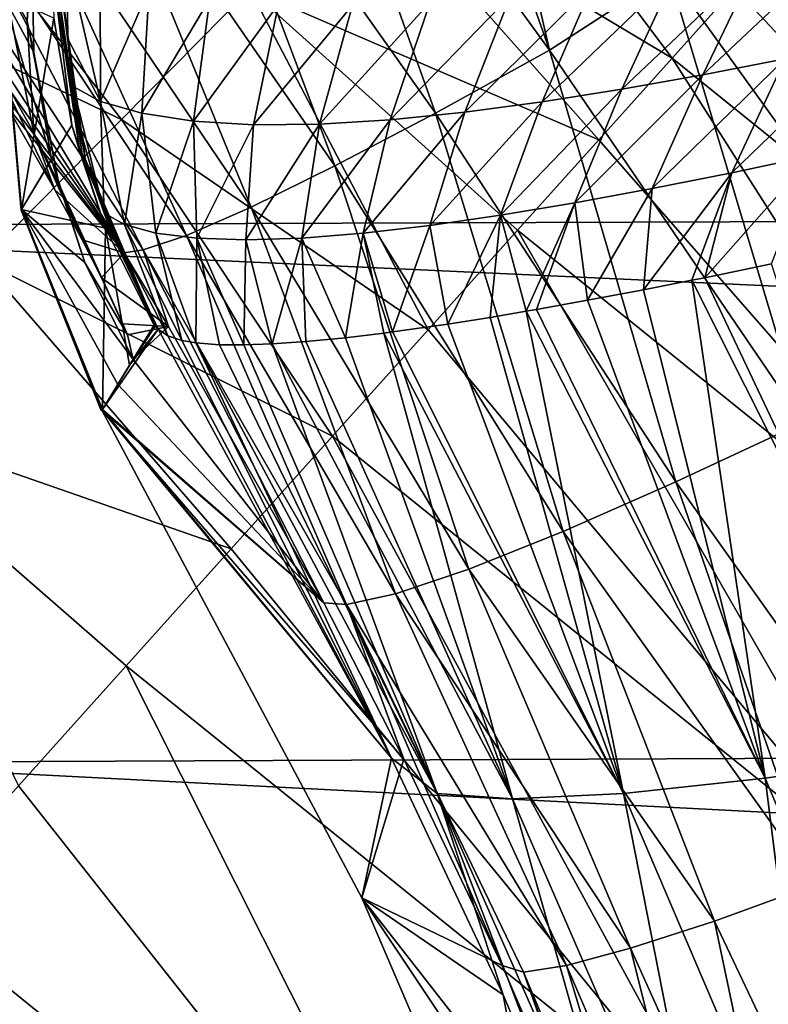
# Model space of a CAD drawing. Header units: metres. Extents: x -104 to 104, y -111 to 38.
# Tile 481 of 656: x -16.99 to -14.42, y -19.68 to -16.31. Entities that reach past the tile are written whole.
import ezdxf

# ---------------------------------------------------------------- set-up
doc = ezdxf.new("R2010")
doc.units = ezdxf.units.M
doc.layers.add('solid_509367_AD153', color=7, linetype='CONTINUOUS')

msp = doc.modelspace()

# ---------------------------------------------------------------- linework, layer by layer
at = {"layer": 'solid_509367_AD153'}
for points in [[(-15.171878, -16.412632, 15.857625), (-16.092848, -15.142147, 15.899475), (-15.709162, -14.883245, 16.111502)], [(-15.171878, -16.412632, 15.857625), (-15.709162, -14.883245, 16.111502), (-15.444035, -15.234035, 16.101429)], [(-15.562452, -16.628349, 15.571589), (-16.446077, -15.37773, 15.609028), (-16.092848, -15.142147, 15.899475)], [(-15.171878, -16.412632, 15.857625), (-15.562452, -16.628349, 15.571589), (-16.092848, -15.142147, 15.899475)], [(-14.368125, -15.168245, 48.599636), (-14.441691, -15.245903, 48.200001), (-12.708662, -16.717953, 48.200001)], [(20.274202, -15.193457, -18.129566), (18.959627, -16.886137, -17.891676), (-20.180428, -15.302619, -18.114225)], [(-15.171878, -16.412632, 15.857625), (-15.444035, -15.234035, 16.101429), (-14.763575, -16.147278, 16.06204)], [(-14.025301, -15.629809, 24), (-12.708662, -16.717953, 48.200001), (-14.441691, -15.245903, 48.200001)], [(18.959627, -16.886137, -17.891676), (-18.869469, -17.015713, -17.873465), (-20.180428, -15.302619, -18.114225)], [(-15.906741, -16.809713, 15.211766), (-16.75481, -15.57942, 15.250372), (-16.446077, -15.37773, 15.609028)], [(-15.562452, -16.628349, 15.571589), (-15.906741, -16.809713, 15.211766), (-16.446077, -15.37773, 15.609028)], [(-15.810946, -15.805249, 20.560997), (-14.752442, -16.440136, 20.885183), (-15.482677, -15.464435, 21.147379)], [(-15.482677, -15.464435, 21.147379), (-14.752442, -16.440136, 20.885183), (-14.53714, -16.200203, 21.339848)], [(-16.637594, -16.650007, 19.632999), (-17.461323, -15.590798, 19.683279), (-17.945875, -16.027502, 19.350716)], [(-16.637594, -16.650007, 19.632999), (-16.198854, -16.203455, 20.052353), (-17.461323, -15.590798, 19.683279)], [(-16.193998, -16.951061, 14.789387), (-17.009972, -15.741285, 14.834054), (-16.75481, -15.57942, 15.250372)], [(-15.906741, -16.809713, 15.211766), (-16.193998, -16.951061, 14.789387), (-16.75481, -15.57942, 15.250372)], [(-16.415257, -17.047981, 14.317634), (-17.204058, -15.858567, 14.372314), (-17.009972, -15.741285, 14.834054)], [(-17.043653, -16.159418, 8.696408), (-16.961088, -16.313868, 7.891455), (-16.937666, -15.745292, 7.80301)], [(-16.193998, -16.951061, 14.789387), (-16.415257, -17.047981, 14.317634), (-17.009972, -15.741285, 14.834054)], [(-16.937666, -15.745292, 7.80301), (-16.961088, -16.313868, 7.891455), (-16.944397, -16.050001, 7.060777)], [(-16.198854, -16.203455, 20.052353), (-15.003371, -16.719772, 20.464474), (-15.810946, -15.805249, 20.560997)], [(-15.810946, -15.805249, 20.560997), (-15.003371, -16.719772, 20.464474), (-14.752442, -16.440136, 20.885183)], [(-16.563614, -17.097452, 13.811231), (-17.33136, -15.927817, 13.87873), (-17.204058, -15.858567, 14.372314)], [(-16.415257, -17.047981, 14.317634), (-16.563614, -17.097452, 13.811231), (-17.204058, -15.858567, 14.372314)], [(-14.15254, -16.996887, 16.010822), (-14.763575, -16.147278, 16.06204), (-14.189143, -15.885721, 16.280624)], [(-17.33136, -15.927817, 13.87873), (-16.628792, -17.107225, 13.283777), (-17.385183, -15.951206, 13.36832)], [(-16.563614, -17.097452, 13.811231), (-16.628792, -17.107225, 13.283777), (-17.33136, -15.927817, 13.87873)], [(-17.399176, -16.011873, 11.602339), (-17.385183, -15.951206, 13.36832), (-16.628792, -17.107225, 13.283777)], [(-17.117199, -17.134768, 19.31246), (-16.637594, -16.650007, 19.632999), (-17.945875, -16.027502, 19.350716)], [(-17.097385, -16.492214, 10.820492), (-17.399176, -16.011873, 11.602339), (-16.628792, -17.107225, 13.283777)], [(-14.354702, -15.996894, 21.834625), (-14.53714, -16.200203, 21.339848), (-12.957492, -17.888992, 20.885183)], [(-17.04406, -16.223389, 0.25514), (-16.944397, -16.050001, 7.060777), (-16.938385, -16.421108, 7.070549)], [(-16.961088, -16.313868, 7.891455), (-16.938385, -16.421108, 7.070549), (-16.944397, -16.050001, 7.060777)], [(-14.646856, -16.497135, -14.577747), (-14.175364, -16.052433, -14.652009), (-14.458539, -16.104626, -14.612156)], [(-14.646856, -16.497135, -14.577747), (-14.365379, -16.442209, -14.649342), (-14.175364, -16.052433, -14.652009)], [(-16.848557, -16.162607, -12.129281), (-16.821184, -16.373913, -12.209281), (-16.825148, -16.088505, -12.283715)], [(-16.709806, -16.588642, -12.557671), (-16.711252, -16.149521, -12.707802), (-16.825148, -16.088505, -12.283715)], [(-16.709806, -16.588642, -12.557671), (-16.825148, -16.088505, -12.283715), (-16.821184, -16.373913, -12.209281)], [(-16.875017, -16.122086, -11.862684), (-16.86961, -16.302866, -11.730877), (-16.807749, -16.669363, -11.739712)], [(-16.780191, -16.76173, -11.829592), (-16.875017, -16.122086, -11.862684), (-16.807749, -16.669363, -11.739712)], [(-16.864487, -16.136169, -11.997795), (-16.875017, -16.122086, -11.862684), (-16.780191, -16.76173, -11.829592)], [(-14.92498, -16.546869, -14.47817), (-14.458539, -16.104626, -14.612156), (-14.742687, -16.151941, -14.54355)], [(-14.92498, -16.546869, -14.47817), (-14.646856, -16.497135, -14.577747), (-14.458539, -16.104626, -14.612156)], [(-17.090004, -16.426397, 9.713962), (-16.938059, -16.696114, 8.870095), (-17.043653, -16.159418, 8.696408)], [(-17.043653, -16.159418, 8.696408), (-16.938059, -16.696114, 8.870095), (-16.961088, -16.313868, 7.891455)], [(-16.773022, -16.770058, -11.916659), (-16.864487, -16.136169, -11.997795), (-16.780191, -16.76173, -11.829592)], [(-16.848557, -16.162607, -12.129281), (-16.864487, -16.136169, -11.997795), (-16.773022, -16.770058, -11.916659)], [(-16.76198, -16.785711, -12.001667), (-16.821184, -16.373913, -12.209281), (-16.848557, -16.162607, -12.129281)], [(-16.76198, -16.785711, -12.001667), (-16.848557, -16.162607, -12.129281), (-16.773022, -16.770058, -11.916659)], [(-16.709806, -16.588642, -12.557671), (-16.542831, -16.200071, -13.088796), (-16.711252, -16.149521, -12.707802)], [(-15.197638, -16.590153, -14.349991), (-14.742687, -16.151941, -14.54355), (-15.02584, -16.192884, -14.44478)], [(-15.197638, -16.590153, -14.349991), (-14.92498, -16.546869, -14.47817), (-14.742687, -16.151941, -14.54355)], [(-14.303757, -17.689299, 15.794046), (-15.171878, -16.412632, 15.857625), (-14.763575, -16.147278, 16.06204)], [(-14.303757, -17.689299, 15.794046), (-14.763575, -16.147278, 16.06204), (-14.15254, -16.996887, 16.010822)], [(-15.462637, -16.625551, -14.192465), (-15.02584, -16.192884, -14.44478), (-15.305885, -16.225719, -14.314152)], [(-15.462637, -16.625551, -14.192465), (-15.197638, -16.590153, -14.349991), (-15.02584, -16.192884, -14.44478)], [(-16.981936, -16.961647, 0.155793), (-17.04611, -16.225559, 0.148919), (-17.04406, -16.223389, 0.25514)], [(-17.04406, -16.223389, -0.25514), (-17.04611, -16.225559, -0.148919), (-16.981936, -16.961647, -0.155793)], [(-17.04611, -16.225559, -0.148919), (-17.04611, -16.225559, 0.148919), (-16.981936, -16.961647, 0.155793)], [(-16.981936, -16.961647, -0.155793), (-17.04611, -16.225559, -0.148919), (-16.981936, -16.961647, 0.155793)], [(-17.04406, -16.223389, 0.25514), (-16.938385, -16.421108, 7.070549), (-16.877464, -16.787256, 7.079384)], [(-16.979677, -16.959375, 0.273747), (-17.04406, -16.223389, 0.25514), (-16.877464, -16.787256, 7.079384)], [(-16.981936, -16.961647, 0.155793), (-17.04406, -16.223389, 0.25514), (-16.979677, -16.959375, 0.273747)], [(-16.979677, -16.959375, -0.273747), (-17.04406, -16.223389, -0.25514), (-16.981936, -16.961647, -0.155793)], [(-16.86961, -16.302866, -11.730877), (-17.04406, -16.223389, -0.25514), (-16.979677, -16.959375, -0.273747)], [(-16.709806, -16.588642, -12.557671), (-16.568697, -16.629107, -12.91943), (-16.542831, -16.200071, -13.088796)], [(-16.637594, -16.650007, 19.632999), (-15.588007, -17.37129, 19.766384), (-16.198854, -16.203455, 20.052353)], [(-16.568697, -16.629107, -12.91943), (-16.334963, -16.235899, -13.421514), (-16.542831, -16.200071, -13.088796)], [(-16.198854, -16.203455, 20.052353), (-15.588007, -17.37129, 19.766384), (-15.281431, -17.029642, 20.092241)], [(-16.198854, -16.203455, 20.052353), (-15.281431, -17.029642, 20.092241), (-15.003371, -16.719772, 20.464474)], [(-15.717608, -16.651478, -14.004631), (-15.305885, -16.225719, -14.314152), (-15.580415, -16.248484, -14.149539)], [(-15.717608, -16.651478, -14.004631), (-15.462637, -16.625551, -14.192465), (-15.305885, -16.225719, -14.314152)], [(-14.53714, -16.200203, 21.339848), (-14.752442, -16.440136, 20.885183), (-12.957492, -17.888992, 20.885183)], [(-16.568697, -16.629107, -12.91943), (-16.391005, -16.655958, -13.244417), (-16.334963, -16.235899, -13.421514)], [(-16.391005, -16.655958, -13.244417), (-16.099926, -16.255415, -13.706841), (-16.334963, -16.235899, -13.421514)], [(-16.391005, -16.655958, -13.244417), (-16.185841, -16.668175, -13.53245), (-16.099926, -16.255415, -13.706841)], [(-16.185841, -16.668175, -13.53245), (-15.846445, -16.259071, -13.94823), (-16.099926, -16.255415, -13.706841)], [(-16.185841, -16.668175, -13.53245), (-15.95982, -16.666237, -13.785192), (-15.846445, -16.259071, -13.94823)], [(-15.95982, -16.666237, -13.785192), (-15.580415, -16.248484, -14.149539), (-15.846445, -16.259071, -13.94823)], [(-15.95982, -16.666237, -13.785192), (-15.717608, -16.651478, -14.004631), (-15.580415, -16.248484, -14.149539)], [(-16.807749, -16.669363, -11.739712), (-16.86961, -16.302866, -11.730877), (-16.979677, -16.959375, -0.273747)], [(-16.961088, -16.313868, 7.891455), (-16.852486, -16.871359, 7.986628), (-16.938385, -16.421108, 7.070549)], [(-16.938059, -16.696114, 8.870095), (-16.852486, -16.871359, 7.986628), (-16.961088, -16.313868, 7.891455)], [(-16.803251, -16.537569, -12.16371), (-16.709806, -16.588642, -12.557671), (-16.821184, -16.373913, -12.209281)], [(-16.76198, -16.785711, -12.001667), (-16.803251, -16.537569, -12.16371), (-16.821184, -16.373913, -12.209281)], [(-14.547549, -16.832891, -14.570893), (-14.082625, -16.383188, -14.693526), (-14.365379, -16.442209, -14.649342)], [(-14.547549, -16.832891, -14.570893), (-14.268956, -16.774244, -14.647632), (-14.082625, -16.383188, -14.693526)], [(-17.090004, -16.426397, 9.713962), (-17.029655, -16.605562, 10.603553), (-16.865896, -16.891182, 9.964064)], [(-17.090004, -16.426397, 9.713962), (-16.865896, -16.891182, 9.964064), (-16.938059, -16.696114, 8.870095)], [(-16.852486, -16.871359, 7.986628), (-16.877464, -16.787256, 7.079384), (-16.938385, -16.421108, 7.070549)], [(-14.739007, -17.892849, 15.516597), (-15.562452, -16.628349, 15.571589), (-15.171878, -16.412632, 15.857625)], [(-14.303757, -17.689299, 15.794046), (-14.739007, -17.892849, 15.516597), (-15.171878, -16.412632, 15.857625)], [(-14.752442, -16.440136, 20.885183), (-15.003371, -16.719772, 20.464474), (-13.422118, -18.530451, 20.092241)], [(-14.820386, -16.887041, -14.467616), (-14.365379, -16.442209, -14.649342), (-14.646856, -16.497135, -14.577747)], [(-14.820386, -16.887041, -14.467616), (-14.547549, -16.832891, -14.570893), (-14.365379, -16.442209, -14.649342)], [(-12.957492, -17.888992, 20.885183), (-14.752442, -16.440136, 20.885183), (-13.422118, -18.530451, 20.092241)], [(-17.029655, -16.605562, 10.603553), (-17.097385, -16.492214, 10.820492), (-16.628792, -17.107225, 13.283777)], [(-15.085281, -16.935822, -14.337951), (-14.646856, -16.497135, -14.577747), (-14.92498, -16.546869, -14.47817)], [(-15.085281, -16.935822, -14.337951), (-14.820386, -16.887041, -14.467616), (-14.646856, -16.497135, -14.577747)], [(-16.696934, -16.971077, -12.032146), (-16.709806, -16.588642, -12.557671), (-16.803251, -16.537569, -12.16371)], [(-16.696934, -16.971077, -12.032146), (-16.803251, -16.537569, -12.16371), (-16.768921, -16.721598, -12.109854)], [(-16.76198, -16.785711, -12.001667), (-16.768921, -16.721598, -12.109854), (-16.803251, -16.537569, -12.16371)], [(-15.340023, -16.97827, -14.182129), (-14.92498, -16.546869, -14.47817), (-15.197638, -16.590153, -14.349991)], [(-15.340023, -16.97827, -14.182129), (-15.085281, -16.935822, -14.337951), (-14.92498, -16.546869, -14.47817)], [(-16.627853, -17.01049, -12.382015), (-16.568697, -16.629107, -12.91943), (-16.709806, -16.588642, -12.557671)], [(-16.696934, -16.971077, -12.032146), (-16.627853, -17.01049, -12.382015), (-16.709806, -16.588642, -12.557671)], [(-15.582391, -17.01334, -14.000433), (-15.197638, -16.590153, -14.349991), (-15.462637, -16.625551, -14.192465)], [(-15.582391, -17.01334, -14.000433), (-15.340023, -16.97827, -14.182129), (-15.197638, -16.590153, -14.349991)], [(-16.865896, -16.891182, 9.964064), (-17.029655, -16.605562, 10.603553), (-16.628792, -17.107225, 13.283777)], [(-16.627853, -17.01049, -12.382015), (-16.519897, -17.039799, -12.712579), (-16.568697, -16.629107, -12.91943)], [(-16.519897, -17.039799, -12.712579), (-16.391005, -16.655958, -13.244417), (-16.568697, -16.629107, -12.91943)], [(-15.125107, -18.062096, 15.155852), (-15.906741, -16.809713, 15.211766), (-15.562452, -16.628349, 15.571589)], [(-15.8101, -17.039911, -13.793159), (-15.462637, -16.625551, -14.192465), (-15.717608, -16.651478, -14.004631)], [(-15.8101, -17.039911, -13.793159), (-15.582391, -17.01334, -14.000433), (-15.462637, -16.625551, -14.192465)], [(-14.739007, -17.892849, 15.516597), (-15.125107, -18.062096, 15.155852), (-15.562452, -16.628349, 15.571589)], [(-17.117199, -17.134768, 19.31246), (-15.91509, -17.735792, 19.495642), (-16.637594, -16.650007, 19.632999)], [(-16.692207, -17.022657, -11.747413), (-16.807749, -16.669363, -11.739712), (-16.979677, -16.959375, -0.273747)], [(-16.780191, -16.76173, -11.829592), (-16.807749, -16.669363, -11.739712), (-16.692207, -17.022657, -11.747413)], [(-16.637594, -16.650007, 19.632999), (-15.91509, -17.735792, 19.495642), (-15.588007, -17.37129, 19.766384)], [(-16.519897, -17.039799, -12.712579), (-16.379347, -17.057436, -13.01999), (-16.391005, -16.655958, -13.244417)], [(-16.379347, -17.057436, -13.01999), (-16.185841, -16.668175, -13.53245), (-16.391005, -16.655958, -13.244417)], [(-16.379347, -17.057436, -13.01999), (-16.211567, -17.062971, -13.302784), (-16.185841, -16.668175, -13.53245)], [(-16.211567, -17.062971, -13.302784), (-15.95982, -16.666237, -13.785192), (-16.185841, -16.668175, -13.53245)], [(-16.211567, -17.062971, -13.302784), (-16.020729, -17.056828, -13.560553), (-15.95982, -16.666237, -13.785192)], [(-16.020729, -17.056828, -13.560553), (-15.717608, -16.651478, -14.004631), (-15.95982, -16.666237, -13.785192)], [(-16.020729, -17.056828, -13.560553), (-15.8101, -17.039911, -13.793159), (-15.717608, -16.651478, -14.004631)], [(-16.938059, -16.696114, 8.870095), (-16.865896, -16.891182, 9.964064), (-16.772865, -17.06319, 9.485559)], [(-16.938059, -16.696114, 8.870095), (-16.772865, -17.06319, 9.485559), (-16.706278, -17.193003, 9.049088)], [(-16.938059, -16.696114, 8.870095), (-16.706278, -17.193003, 9.049088), (-16.852486, -16.871359, 7.986628)], [(-16.76198, -16.785711, -12.001667), (-16.696934, -16.971077, -12.032146), (-16.768921, -16.721598, -12.109854)], [(-15.003371, -16.719772, 20.464474), (-15.281431, -17.029642, 20.092241), (-13.422118, -18.530451, 20.092241)], [(-16.780191, -16.76173, -11.829592), (-16.692207, -17.022657, -11.747413), (-16.525545, -17.354933, -11.753788)], [(-16.773022, -16.770058, -11.916659), (-16.780191, -16.76173, -11.829592), (-16.525545, -17.354933, -11.753788)], [(-16.773022, -16.770058, -11.916659), (-16.525545, -17.354933, -11.753788), (-16.521759, -17.357628, -11.825059)], [(-16.76198, -16.785711, -12.001667), (-16.773022, -16.770058, -11.916659), (-16.521759, -17.357628, -11.825059)], [(-16.979677, -16.959375, 0.273747), (-16.877464, -16.787256, 7.079384), (-16.762976, -17.140368, 7.087086)], [(-16.852486, -16.871359, 7.986628), (-16.762976, -17.140368, 7.087086), (-16.877464, -16.787256, 7.079384)], [(-16.76198, -16.785711, -12.001667), (-16.521759, -17.357628, -11.825059), (-16.696934, -16.971077, -12.032146)], [(-14.268956, -16.774244, -14.647632), (-14.640237, -17.192606, -14.451829), (-14.411892, -17.145546, -14.539249)], [(-14.547549, -16.832891, -14.570893), (-14.640237, -17.192606, -14.451829), (-14.268956, -16.774244, -14.647632)], [(-15.448851, -18.19125, 14.724153), (-16.193998, -16.951061, 14.789387), (-15.906741, -16.809713, 15.211766)], [(-15.125107, -18.062096, 15.155852), (-15.448851, -18.19125, 14.724153), (-15.906741, -16.809713, 15.211766)], [(-14.547549, -16.832891, -14.570893), (-14.849834, -17.234081, -14.352555), (-14.684346, -17.201487, -14.432509)], [(-14.820386, -16.887041, -14.467616), (-14.849834, -17.234081, -14.352555), (-14.547549, -16.832891, -14.570893)], [(-14.547549, -16.832891, -14.570893), (-14.684346, -17.201487, -14.432509), (-14.640237, -17.192606, -14.451829)], [(-16.852486, -16.871359, 7.986628), (-16.706278, -17.193003, 9.049088), (-16.632666, -17.350843, 8.325865)], [(-16.852486, -16.871359, 7.986628), (-16.632666, -17.350843, 8.325865), (-16.617495, -17.38826, 8.087191)], [(-16.852486, -16.871359, 7.986628), (-16.617495, -17.38826, 8.087191), (-16.762976, -17.140368, 7.087086)], [(18.959627, -16.886137, -17.891676), (17.820326, -18.703083, -17.63632), (-18.869469, -17.015713, -17.873465)], [(-16.772865, -17.06319, 9.485559), (-16.865896, -16.891182, 9.964064), (-16.628792, -17.107225, 13.283777)], [(-15.085281, -16.935822, -14.337951), (-15.041641, -17.270275, -14.244046), (-14.820386, -16.887041, -14.467616)], [(-14.820386, -16.887041, -14.467616), (-15.041641, -17.270275, -14.244046), (-14.849834, -17.234081, -14.352555)], [(-15.340023, -16.97827, -14.182129), (-15.252577, -17.307917, -14.102533), (-15.085281, -16.935822, -14.337951)], [(-15.085281, -16.935822, -14.337951), (-15.252577, -17.307917, -14.102533), (-15.216743, -17.301701, -14.128363)], [(-15.085281, -16.935822, -14.337951), (-15.216743, -17.301701, -14.128363), (-15.041641, -17.270275, -14.244046)], [(-16.981936, -16.961647, 0.155793), (-16.979677, -16.959375, 0.273747), (-16.705442, -17.646879, 0.157062)], [(-16.979677, -16.959375, -0.273747), (-16.981936, -16.961647, -0.155793), (-16.705442, -17.646879, -0.157062)], [(-16.981936, -16.961647, -0.155793), (-16.705442, -17.646879, 0.157062), (-16.70726, -17.647844)], [(-16.981936, -16.961647, -0.155793), (-16.981936, -16.961647, 0.155793), (-16.705442, -17.646879, 0.157062)], [(-16.981936, -16.961647, -0.155793), (-16.70726, -17.647844), (-16.705442, -17.646879, -0.157062)], [(-16.979677, -16.959375, 0.273747), (-16.702887, -17.64447, 0.28787), (-16.705442, -17.646879, 0.157062)], [(-16.979677, -16.959375, 0.273747), (-16.597445, -17.472654, 7.093487), (-16.650047, -17.558493, 3.694051)], [(-16.979677, -16.959375, 0.273747), (-16.762976, -17.140368, 7.087086), (-16.597445, -17.472654, 7.093487)], [(-16.979677, -16.959375, 0.273747), (-16.650047, -17.558493, 3.694051), (-16.702887, -17.64447, 0.28787)], [(-16.979677, -16.959375, -0.273747), (-16.705442, -17.646879, -0.157062), (-16.704033, -17.645899, -0.222472)], [(-16.979677, -16.959375, -0.273747), (-16.704033, -17.645899, -0.222472), (-16.702887, -17.64447, -0.28787)], [(-16.692207, -17.022657, -11.747413), (-16.979677, -16.959375, -0.273747), (-16.702887, -17.64447, -0.28787)], [(-16.696934, -16.971077, -12.032146), (-16.512686, -17.369234, -11.895227), (-16.479008, -17.392363, -12.143847)], [(-16.665346, -17.055756, -12.00445), (-16.512686, -17.369234, -11.895227), (-16.696934, -16.971077, -12.032146)], [(-16.665346, -17.055756, -12.00445), (-16.696934, -16.971077, -12.032146), (-16.521759, -17.357628, -11.825059)], [(-16.696934, -16.971077, -12.032146), (-16.479008, -17.392363, -12.143847), (-16.627853, -17.01049, -12.382015)], [(-15.699162, -18.275894, 14.236264), (-16.415257, -17.047981, 14.317634), (-16.193998, -16.951061, 14.789387)], [(-15.448851, -18.19125, 14.724153), (-15.699162, -18.275894, 14.236264), (-16.193998, -16.951061, 14.789387)], [(-15.582391, -17.01334, -14.000433), (-15.519787, -17.351469, -13.88337), (-15.340023, -16.97827, -14.182129)], [(-15.340023, -16.97827, -14.182129), (-15.519787, -17.351469, -13.88337), (-15.375781, -17.328655, -14.0076)], [(-15.340023, -16.97827, -14.182129), (-15.375781, -17.328655, -14.0076), (-15.252577, -17.307917, -14.102533)], [(17.820326, -18.703083, -17.63632), (-17.73716, -18.854876, -17.614988), (-18.869469, -17.015713, -17.873465)], [(-16.692207, -17.022657, -11.747413), (-16.702887, -17.64447, -0.28787), (-16.609917, -17.493027, -6.28679)], [(-16.692207, -17.022657, -11.747413), (-16.609917, -17.493027, -6.28679), (-16.525545, -17.354933, -11.753788)], [(-16.627853, -17.01049, -12.382015), (-16.479008, -17.392363, -12.143847), (-16.430933, -17.407747, -12.36571)], [(-16.627853, -17.01049, -12.382015), (-16.430933, -17.407747, -12.36571), (-16.519897, -17.039799, -12.712579)], [(-16.519897, -17.039799, -12.712579), (-16.430933, -17.407747, -12.36571), (-16.383404, -17.415939, -12.531718)], [(-16.519897, -17.039799, -12.712579), (-16.383404, -17.415939, -12.531718), (-16.379347, -17.057436, -13.01999)], [(-16.020729, -17.056828, -13.560553), (-15.870296, -17.398382, -13.50401), (-15.8101, -17.039911, -13.793159)], [(-15.8101, -17.039911, -13.793159), (-15.870296, -17.398382, -13.50401), (-15.739551, -17.382612, -13.660563)], [(-15.8101, -17.039911, -13.793159), (-15.709407, -17.378651, -13.693865), (-15.582391, -17.01334, -14.000433)], [(-15.8101, -17.039911, -13.793159), (-15.739551, -17.382612, -13.660563), (-15.709407, -17.378651, -13.693865)], [(-15.582391, -17.01334, -14.000433), (-15.709407, -17.378651, -13.693865), (-15.519787, -17.351469, -13.88337)], [(-15.281431, -17.029642, 20.092241), (-15.588007, -17.37129, 19.766384), (-13.978679, -19.298834, 19.495642)], [(-13.422118, -18.530451, 20.092241), (-15.281431, -17.029642, 20.092241), (-13.978679, -19.298834, 19.495642)], [(-16.706278, -17.193003, 9.049088), (-16.772865, -17.06319, 9.485559), (-16.628792, -17.107225, 13.283777)], [(-16.665346, -17.055756, -12.00445), (-16.521759, -17.357628, -11.825059), (-16.512686, -17.369234, -11.895227)], [(-15.867481, -18.313133, 13.708877), (-16.563614, -17.097452, 13.811231), (-16.415257, -17.047981, 14.317634)], [(-15.699162, -18.275894, 14.236264), (-15.867481, -18.313133, 13.708877), (-16.415257, -17.047981, 14.317634)], [(-16.379347, -17.057436, -13.01999), (-16.383404, -17.415939, -12.531718), (-16.301939, -17.422306, -12.757672)], [(-16.379347, -17.057436, -13.01999), (-16.301939, -17.422306, -12.757672), (-16.219133, -17.423178, -12.944103)], [(-16.379347, -17.057436, -13.01999), (-16.219133, -17.423178, -12.944103), (-16.211567, -17.062971, -13.302784)], [(-16.211567, -17.062971, -13.302784), (-16.219133, -17.423178, -12.944103), (-16.121717, -17.419821, -13.129132)], [(-16.211567, -17.062971, -13.302784), (-16.121717, -17.419821, -13.129132), (-16.020729, -17.056828, -13.560553)], [(-16.020729, -17.056828, -13.560553), (-16.121717, -17.419821, -13.129132), (-16.006306, -17.411777, -13.315887)], [(-16.020729, -17.056828, -13.560553), (-16.006306, -17.411777, -13.315887), (-15.870296, -17.398382, -13.50401)], [(-16.706278, -17.193003, 9.049088), (-16.628792, -17.107225, 13.283777), (-16.476303, -17.360428, 13.260791)], [(-16.563614, -17.097452, 13.811231), (-16.476303, -17.360428, 13.260791), (-16.628792, -17.107225, 13.283777)], [(-16.563614, -17.097452, 13.811231), (-15.945147, -18.307201, 13.158845), (-16.476303, -17.360428, 13.260791)], [(-15.867481, -18.313133, 13.708877), (-15.945147, -18.307201, 13.158845), (-16.563614, -17.097452, 13.811231)], [(-17.626781, -17.646725, 19.098015), (-16.261734, -18.122091, 19.280586), (-17.117199, -17.134768, 19.31246)], [(-17.117199, -17.134768, 19.31246), (-16.261734, -18.122091, 19.280586), (-15.91509, -17.735792, 19.495642)], [(-16.762976, -17.140368, 7.087086), (-16.617495, -17.38826, 8.087191), (-16.597445, -17.472654, 7.093487)], [(-14.411892, -17.145546, -14.539249), (-14.640237, -17.192606, -14.451829), (-13.867471, -18.827076, -14.21687)], [(-16.632666, -17.350843, 8.325865), (-16.706278, -17.193003, 9.049088), (-16.476303, -17.360428, 13.260791)], [(-14.434034, -18.9086, -13.885639), (-14.684346, -17.201487, -14.432509), (-14.849834, -17.234081, -14.352555)], [(-14.640237, -17.192606, -14.451829), (-14.684346, -17.201487, -14.432509), (-13.867471, -18.827076, -14.21687)], [(-14.434034, -18.9086, -13.885639), (-13.867471, -18.827076, -14.21687), (-14.684346, -17.201487, -14.432509)], [(-15.041641, -17.270275, -14.244046), (-14.434034, -18.9086, -13.885639), (-14.849834, -17.234081, -14.352555)], [(-15.041641, -17.270275, -14.244046), (-15.216743, -17.301701, -14.128363), (-14.434034, -18.9086, -13.885639)], [(-14.918371, -18.960575, -13.443102), (-15.252577, -17.307917, -14.102533), (-15.375781, -17.328655, -14.0076)], [(-15.216743, -17.301701, -14.128363), (-15.252577, -17.307917, -14.102533), (-14.434034, -18.9086, -13.885639)], [(-14.918371, -18.960575, -13.443102), (-14.434034, -18.9086, -13.885639), (-15.252577, -17.307917, -14.102533)], [(-15.519787, -17.351469, -13.88337), (-14.918371, -18.960575, -13.443102), (-15.375781, -17.328655, -14.0076)], [(-16.702887, -17.64447, -0.28787), (-15.713479, -18.839382, -11.6857), (-16.512686, -17.369234, -11.895227)], [(-16.609917, -17.493027, -6.28679), (-16.702887, -17.64447, -0.28787), (-16.512686, -17.369234, -11.895227)], [(-16.617495, -17.38826, 8.087191), (-16.632666, -17.350843, 8.325865), (-16.476303, -17.360428, 13.260791)], [(-16.597445, -17.472654, 7.093487), (-16.617495, -17.38826, 8.087191), (-16.476303, -17.360428, 13.260791)], [(-16.521759, -17.357628, -11.825059), (-16.525545, -17.354933, -11.753788), (-16.609917, -17.493027, -6.28679)], [(-16.521759, -17.357628, -11.825059), (-16.609917, -17.493027, -6.28679), (-16.512686, -17.369234, -11.895227)], [(-16.597445, -17.472654, 7.093487), (-16.476303, -17.360428, 13.260791), (-15.945147, -18.307201, 13.158845)], [(-16.479008, -17.392363, -12.143847), (-16.512686, -17.369234, -11.895227), (-15.713479, -18.839382, -11.6857)], [(-15.588007, -17.37129, 19.766384), (-15.91509, -17.735792, 19.495642), (-13.978679, -19.298834, 19.495642)], [(-15.709407, -17.378651, -13.693865), (-15.739551, -17.382612, -13.660563), (-14.918371, -18.960575, -13.443102)], [(-15.519787, -17.351469, -13.88337), (-15.709407, -17.378651, -13.693865), (-14.918371, -18.960575, -13.443102)], [(-16.430933, -17.407747, -12.36571), (-16.479008, -17.392363, -12.143847), (-15.713479, -18.839382, -11.6857)], [(-16.383404, -17.415939, -12.531718), (-16.430933, -17.407747, -12.36571), (-15.713479, -18.839382, -11.6857)], [(-16.006306, -17.411777, -13.315887), (-16.121717, -17.419821, -13.129132), (-15.298483, -18.978395, -12.910057)], [(-16.006306, -17.411777, -13.315887), (-15.298483, -18.978395, -12.910057), (-15.870296, -17.398382, -13.50401)], [(-15.298483, -18.978395, -12.910057), (-15.739551, -17.382612, -13.660563), (-15.870296, -17.398382, -13.50401)], [(-15.298483, -18.978395, -12.910057), (-14.918371, -18.960575, -13.443102), (-15.739551, -17.382612, -13.660563)], [(-15.556657, -18.9601, -12.311409), (-16.383404, -17.415939, -12.531718), (-15.713479, -18.839382, -11.6857)], [(-16.301939, -17.422306, -12.757672), (-16.383404, -17.415939, -12.531718), (-15.556657, -18.9601, -12.311409)], [(-16.301939, -17.422306, -12.757672), (-15.556657, -18.9601, -12.311409), (-16.219133, -17.423178, -12.944103)], [(-16.219133, -17.423178, -12.944103), (-15.556657, -18.9601, -12.311409), (-16.121717, -17.419821, -13.129132)], [(-16.121717, -17.419821, -13.129132), (-15.556657, -18.9601, -12.311409), (-15.298483, -18.978395, -12.910057)], [(-16.650047, -17.558493, 3.694051), (-16.597445, -17.472654, 7.093487), (-15.945147, -18.307201, 13.158845)], [(-16.702887, -17.64447, 0.28787), (-16.650047, -17.558493, 3.694051), (-15.945147, -18.307201, 13.158845)], [(-17.626781, -17.646725, 19.098015), (-16.990767, -18.934528, 19.031439), (-16.621582, -18.523108, 19.12536)], [(-17.626781, -17.646725, 19.098015), (-16.621582, -18.523108, 19.12536), (-16.261734, -18.122091, 19.280586)], [(-16.70726, -17.647844), (-16.705442, -17.646879, 0.157062), (-16.705442, -17.646879, -0.157062)], [(-16.704033, -17.645899, 0.222472), (-16.705442, -17.646879, 0.157062), (-16.702887, -17.64447, 0.28787)], [(-16.704033, -17.645899, 0.222472), (-15.945147, -18.307201, 13.158845), (-16.705442, -17.646879, 0.157062)], [(-16.704033, -17.645899, -0.222472), (-16.705442, -17.646879, -0.157062), (-15.713479, -18.839382, -11.6857)], [(-15.670422, -18.842699, 13.099583), (-15.815055, -19.317993, 0.157062), (-16.705442, -17.646879, 0.157062)], [(-16.705442, -17.646879, -0.157062), (-16.705442, -17.646879, 0.157062), (-15.815055, -19.317993, 0.157062)], [(-15.945147, -18.307201, 13.158845), (-15.670422, -18.842699, 13.099583), (-16.705442, -17.646879, 0.157062)], [(-16.705442, -17.646879, -0.157062), (-15.815055, -19.317993, 0.157062), (-15.815055, -19.317993, -0.157062)], [(-16.705442, -17.646879, -0.157062), (-15.815055, -19.317993, -0.157062), (-15.713479, -18.839382, -11.6857)], [(-16.704033, -17.645899, 0.222472), (-16.702887, -17.64447, 0.28787), (-15.945147, -18.307201, 13.158845)], [(-16.702887, -17.64447, -0.28787), (-16.704033, -17.645899, -0.222472), (-15.713479, -18.839382, -11.6857)], [(-13.868676, -19.119991, 15.541855), (-14.739007, -17.892849, 15.516597), (-14.303757, -17.689299, 15.794046)], [(-15.91509, -17.735792, 19.495642), (-16.261734, -18.122091, 19.280586), (-14.59921, -20.155533, 19.12536)], [(-13.978679, -19.298834, 19.495642), (-15.91509, -17.735792, 19.495642), (-14.59921, -20.155533, 19.12536)], [(-14.262397, -19.272968, 15.251796), (-15.125107, -18.062096, 15.155852), (-14.739007, -17.892849, 15.516597)], [(-13.868676, -19.119991, 15.541855), (-14.262397, -19.272968, 15.251796), (-14.739007, -17.892849, 15.516597)], [(-14.607684, -19.397953, 14.894432), (-15.448851, -18.19125, 14.724153), (-15.125107, -18.062096, 15.155852)], [(-14.262397, -19.272968, 15.251796), (-14.607684, -19.397953, 14.894432), (-15.125107, -18.062096, 15.155852)], [(-16.261734, -18.122091, 19.280586), (-16.621582, -18.523108, 19.12536), (-14.59921, -20.155533, 19.12536)], [(-14.894465, -19.491301, 14.480188), (-15.699162, -18.275894, 14.236264), (-15.448851, -18.19125, 14.724153)], [(-14.607684, -19.397953, 14.894432), (-14.894465, -19.491301, 14.480188), (-15.448851, -18.19125, 14.724153)], [(-15.114375, -19.550285, 14.021149), (-15.867481, -18.313133, 13.708877), (-15.699162, -18.275894, 14.236264)], [(-14.894465, -19.491301, 14.480188), (-15.114375, -19.550285, 14.021149), (-15.699162, -18.275894, 14.236264)], [(-15.867481, -18.313133, 13.708877), (-15.670422, -18.842699, 13.099583), (-15.945147, -18.307201, 13.158845)], [(-15.867481, -18.313133, 13.708877), (-15.334428, -19.549828, 13.023224), (-15.670422, -18.842699, 13.099583)], [(-15.260998, -19.573187, 13.530705), (-15.334428, -19.549828, 13.023224), (-15.867481, -18.313133, 13.708877)], [(-15.114375, -19.550285, 14.021149), (-15.260998, -19.573187, 13.530705), (-15.867481, -18.313133, 13.708877)], [(-16.621582, -18.523108, 19.12536), (-16.990767, -18.934528, 19.031439), (-15.404089, -20.94611, 19)], [(-14.59921, -20.155533, 19.12536), (-16.621582, -18.523108, 19.12536), (-15.404089, -20.94611, 19)], [(17.820326, -18.703083, -17.63632), (16.859447, -20.640009, -17.364103), (-17.73716, -18.854876, -17.614988)], [(-14.434034, -18.9086, -13.885639), (-13.740582, -20.564032, -13.656322), (-13.867471, -18.827076, -14.21687)], [(16.859447, -20.640009, -17.364103), (-17.236952, -19.825087, -17.478634), (-17.73716, -18.854876, -17.614988)], [(-15.815055, -19.317993, -0.157062), (-15.330619, -19.650253, -11.567857), (-15.713479, -18.839382, -11.6857)], [(-15.670422, -18.842699, 13.099583), (-15.334428, -19.549828, 13.023224), (-15.815055, -19.317993, 0.157062)], [(-15.556657, -18.9601, -12.311409), (-15.713479, -18.839382, -11.6857), (-15.330619, -19.650253, -11.567857)], [(-14.918371, -18.960575, -13.443102), (-14.22184, -20.594156, -13.212399), (-14.434034, -18.9086, -13.885639)], [(-14.22184, -20.594156, -13.212399), (-13.740582, -20.564032, -13.656322), (-14.434034, -18.9086, -13.885639)], [(-16.990767, -18.934528, 19.031439), (-17.36466, -19.351191, 19), (-15.404089, -20.94611, 19)], [(-15.556657, -18.9601, -12.311409), (-15.330619, -19.650253, -11.567857), (-14.964634, -20.514486, -11.441166)], [(-14.851796, -20.561638, -12.079223), (-15.556657, -18.9601, -12.311409), (-14.964634, -20.514486, -11.441166)], [(-15.298483, -18.978395, -12.910057), (-15.556657, -18.9601, -12.311409), (-14.851796, -20.561638, -12.079223)], [(-15.298483, -18.978395, -12.910057), (-14.598109, -20.593658, -12.67838), (-14.918371, -18.960575, -13.443102)], [(-14.598109, -20.593658, -12.67838), (-14.22184, -20.594156, -13.212399), (-14.918371, -18.960575, -13.443102)], [(-15.298483, -18.978395, -12.910057), (-14.851796, -20.561638, -12.079223), (-14.598109, -20.593658, -12.67838)], [(-14.001216, -20.677235, 14.873958), (-14.607684, -19.397953, 14.894432), (-14.262397, -19.272968, 15.251796)], [(-13.978679, -19.298834, 19.495642), (-14.59921, -20.155533, 19.12536), (-12.417624, -21.56815, 19.12536)], [(-14.788496, -20.856186, 12.920663), (-15.065761, -21.067101, 0.157062), (-15.815055, -19.317993, 0.157062)], [(-15.815055, -19.317993, -0.157062), (-15.815055, -19.317993, 0.157062), (-15.065761, -21.067101, 0.157062)], [(-14.964565, -20.409836, 12.946574), (-14.788496, -20.856186, 12.920663), (-15.815055, -19.317993, 0.157062)], [(-15.334428, -19.549828, 13.023224), (-14.964565, -20.409836, 12.946574), (-15.815055, -19.317993, 0.157062)], [(-15.815055, -19.317993, -0.157062), (-15.065761, -21.067101, 0.157062), (-15.065761, -21.067101, -0.157062)], [(-15.815055, -19.317993, -0.157062), (-15.065761, -21.067101, -0.157062), (-15.330619, -19.650253, -11.567857)], [(-15.404089, -20.94611, 19), (-17.36466, -19.351191, 19), (-16.563574, -21.147356, 19)], [(-17.296692, -20.865191, 18.886271), (-16.563574, -21.147356, 19), (-17.36466, -19.351191, 19)], [(-14.317398, -20.775324, 14.446708), (-14.894465, -19.491301, 14.480188), (-14.607684, -19.397953, 14.894432)], [(-14.001216, -20.677235, 14.873958), (-14.317398, -20.775324, 14.446708), (-14.607684, -19.397953, 14.894432)], [(-14.557779, -20.841728, 13.967182), (-15.114375, -19.550285, 14.021149), (-14.894465, -19.491301, 14.480188)], [(-14.317398, -20.775324, 14.446708), (-14.557779, -20.841728, 13.967182), (-14.894465, -19.491301, 14.480188)], [(-15.260998, -19.573187, 13.530705), (-14.964565, -20.409836, 12.946574), (-15.334428, -19.549828, 13.023224)], [(-14.714558, -20.87429, 13.450948), (-15.260998, -19.573187, 13.530705), (-15.114375, -19.550285, 14.021149)], [(-15.260998, -19.573187, 13.530705), (-14.788496, -20.856186, 12.920663), (-14.964565, -20.409836, 12.946574)], [(-14.714558, -20.87429, 13.450948), (-14.788496, -20.856186, 12.920663), (-15.260998, -19.573187, 13.530705)], [(-14.557779, -20.841728, 13.967182), (-14.714558, -20.87429, 13.450948), (-15.114375, -19.550285, 14.021149)], [(-15.065761, -21.067101, -0.157062), (-14.964634, -20.514486, -11.441166), (-15.330619, -19.650253, -11.567857)]]:
    msp.add_3dface(points, dxfattribs=at)

doc.saveas('drawing.dxf')
